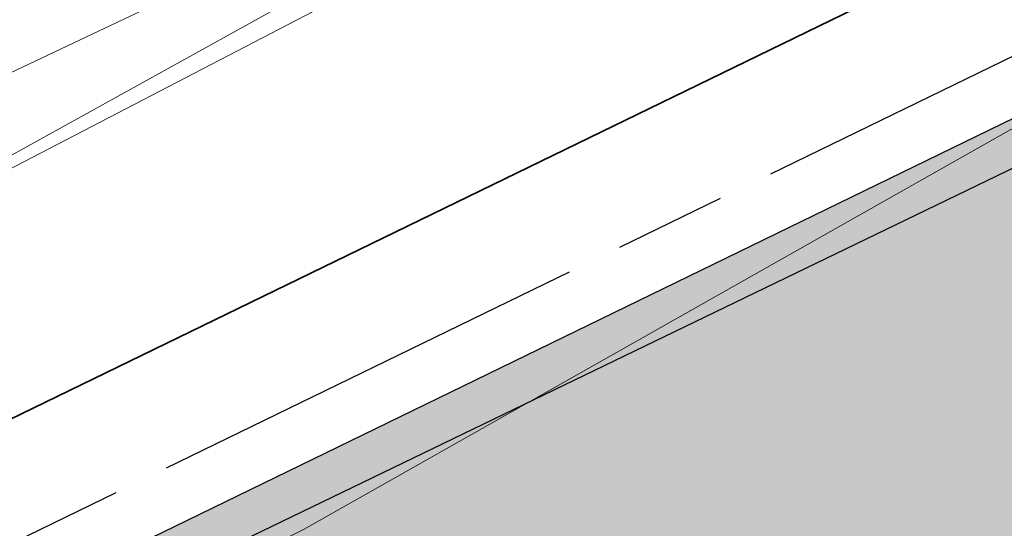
# Model space of a CAD drawing. Header units: metres. Extents: x 163628 to 167855, y 402678 to 405435.
# Tile 315 of 656: x 165661.82 to 165665.33, y 404043.84 to 404045.65. Entities that reach past the tile are written whole.
import ezdxf

# ---------------------------------------------------------------- set-up
doc = ezdxf.new("R2010")
doc.units = ezdxf.units.M
doc.linetypes.add('X-CA190022.004-UO-DWM_Snelfietsroute$0$VH-OPSLUITBAND_150X250', pattern=[24, 16, -2, 4, -2])
for name, color, linetype, lineweight in [('X-CA190022.004-UO-BGT_Ondergrond$0$GE_314_WGDRijbaanLokaleweg_Vlak_GEM', 253, 'Continuous', 9), ('X-CA190022.004-UO-BGT_Ondergrond$0$GE_367_OWGBerm_groenvoorziening_grasenk_GEM', 253, 'Continuous', 9), ('X-CA190022.004-UO-DTM inmeting$0$B-WE-VH-VERHARDING_ASFALT-G', 246, 'Continuous', 0), ('X-CA190022.004-UO-DWM_Snelfietsroute$0$N-WE-VH-KANTOPSLUITING_ACHTERKANTBAND-G', 125, 'Continuous', 25), ('X-CA190022.004-UO-DWM_Snelfietsroute$0$N-WE-VH-KANTOPSLUITING_OPSLUITBAND_200X250-G', 125, 'X-CA190022.004-UO-DWM_Snelfietsroute$0$VH-OPSLUITBAND_150X250', 25), ('X-CA190022.004-UO-DWM_Snelfietsroute$0$N-WE-VH-VERHARDING-G', 125, 'Continuous', 25), ('X-CA190022.004-UO-WHM_Riolering gemeente - drukleidingen_v0.1$0$Riool_onder_druk_asbestcement_leidingen_250_hgml', 214, 'X-CA190022.004-UO-WHM_Riolering gemeente - drukleidingen_v0.1$0$1-200 PERSLEIDING', 25)]:
    doc.layers.add(name, color=color, linetype=linetype, lineweight=lineweight)
for name, color, linetype, lineweight, transparency in [('X-CA190022.004-UO-KL_Wenstracé_v0.3$0$N-WE-KL-TRACE_WENSTRACE-G 1.5m', 24, 'Continuous', 35, 0.6), ('X-CA190022.004-UO-KLIC$0$B-OI-KL-DATA_KPN_0000546663_VECT_19O042616-G', 42, 'X-CA190022.004-UO-KLIC$0$1-200 TELEFONIE-KPN', 0, 0.25), ('X-CA190022.004-UO-KLIC$0$B-OI-KL-WATER_BW_0000551269_VECT_19O042616-G', 42, 'X-CA190022.004-UO-KLIC$0$1-200 WATERLEIDING', 0, 0.25)]:
    doc.layers.add(name, color=color, linetype=linetype, lineweight=lineweight, transparency=transparency)
doc.styles.add('X-CA190022.004-UO-KLIC$0$NLCS-ISO', font='NLCS-ISO.ttf')
doc.styles.add('X-CA190022.004-UO-WHM_Riolering gemeente - drukleidingen_v0.1$0$NLCS-ISO', font='NLCS-ISO.ttf')
doc.linetypes.add('X-CA190022.004-UO-KLIC$0$1-200 TELEFONIE-KPN', pattern='A,1.5,-0.6,["KPN",X-CA190022.004-UO-KLIC$0$NLCS-ISO,S=0.24,R=0,X=-0.5,Y=-0.12],-0.3', length=2.4)
doc.linetypes.add('X-CA190022.004-UO-KLIC$0$1-200 WATERLEIDING', pattern='A,1.5,-0.6,["WATER",X-CA190022.004-UO-KLIC$0$NLCS-ISO,S=0.24,R=0,X=-0.5,Y=-0.12],-0.65', length=2.75)
doc.linetypes.add('X-CA190022.004-UO-WHM_Riolering gemeente - drukleidingen_v0.1$0$1-200 PERSLEIDING', pattern='A,1.5,-0.6,["PERS",X-CA190022.004-UO-WHM_Riolering gemeente - drukleidingen_v0.1$0$NLCS-ISO,S=0.24,R=0,X=-0.5,Y=-0.12],-0.65', length=2.75)

msp = doc.modelspace()

# ---------------------------------------------------------------- linework, layer by layer
at = {"layer": 'X-CA190022.004-UO-BGT_Ondergrond$0$GE_314_WGDRijbaanLokaleweg_Vlak_GEM', "flags": 128}
msp.add_lwpolyline([(165663.647, 404046.087), (165658.617, 404043.474), (165650.66, 404039.341), (165626.01, 404027.821), (165594.25, 404012.353), (165590.899, 404010.721), (165581.85, 404006.313), (165579.357, 404005.099), (165577.34, 404009.051), (165580.4, 404010.301), (165588.373, 404014.201), (165590.52, 404015.251), (165620.782, 404029.831), (165625.199, 404031.959), (165638.713, 404038.469), (165643.699, 404040.871), (165644.248, 404041.136), (165654.477, 404046.064), (165655.172, 404046.399), (165659.222, 404048.35)], dxfattribs=at)
at = {"layer": 'X-CA190022.004-UO-BGT_Ondergrond$0$GE_367_OWGBerm_groenvoorziening_grasenk_GEM', "flags": 128}
msp.add_lwpolyline([(165592.278, 404009.198), (165594.25, 404012.353), (165626.01, 404027.821), (165650.66, 404039.341), (165658.617, 404043.474), (165663.647, 404046.087)], dxfattribs=at)
at = {"layer": 'X-CA190022.004-UO-DTM inmeting$0$B-WE-VH-VERHARDING_ASFALT-G'}
msp.add_polyline3d([(165697.186, 404080.879, 8.984), (165695.245, 404079.216, 8.982), (165693.819, 404077.275, 9.014), (165691.149, 404073.557, 9.061), (165688.186, 404069.475, 9.096), (165686.018, 404066.673, 9.128), (165681.771, 404061.587, 9.149), (165678.377, 404057.661, 9.205), (165675.638, 404054.86, 9.24), (165672.789, 404052.612, 9.233), (165669.449, 404049.896, 9.22), (165665.779, 404047.376, 9.203), (165661.035, 404044.751, 9.196), (165655.691, 404042, 9.19)], dxfattribs=at)
at = {"layer": 'X-CA190022.004-UO-DWM_Snelfietsroute$0$N-WE-VH-KANTOPSLUITING_ACHTERKANTBAND-G', "ltscale": 0.2, "flags": 128}
msp.add_lwpolyline([(165695.0193, 404075.1506), (165683.0743, 404058.5722), (165682.6927, 404058.0527), (165682.0325, 404057.1988), (165681.346, 404056.3651), (165680.6342, 404055.553), (165679.8977, 404054.7631), (165679.1373, 404053.9962), (165678.3536, 404053.2531), (165677.5481, 404052.5351), (165677.1944, 404052.2334), (165676.7191, 404051.8406), (165675.8708, 404051.1733), (165675.0018, 404050.5321), (165674.1135, 404049.9178), (165673.2068, 404049.3312), (165672.2824, 404048.7728), (165671.3413, 404048.2431), (165670.3851, 404047.7429), (165669.9435, 404047.5244), (165598.7613, 404012.9208)], dxfattribs=at)
at = {"layer": 'X-CA190022.004-UO-DWM_Snelfietsroute$0$N-WE-VH-KANTOPSLUITING_OPSLUITBAND_200X250-G', "ltscale": 0.1, "flags": 128}
msp.add_lwpolyline([(165755.1128, 404083.4048), (165748.6654, 404086.6758, 0.191579), (165744.9848, 404087.0114), (165743.7188, 404086.6369), (165742.616, 404086.3762), (165741.5004, 404086.1772), (165740.3755, 404086.0405), (165739.2448, 404085.9664), (165739.0018, 404085.9587), (165738.1116, 404085.9552), (165736.9796, 404086.007), (165735.8522, 404086.1215), (165734.733, 404086.2985), (165733.6252, 404086.5373), (165732.5325, 404086.8373), (165732.3577, 404086.8914), (165731.8681, 404087.0522), (165731.3864, 404087.213), (165730.4966, 404087.4883), (165729.5993, 404087.738), (165728.6952, 404087.9621), (165727.7852, 404088.1602), (165726.8698, 404088.3322), (165725.9499, 404088.478), (165725.0262, 404088.5975), (165724.0994, 404088.6905), (165723.1704, 404088.7571), (165722.2399, 404088.797), (165721.3086, 404088.8104), (165720.3773, 404088.7971), (165719.4467, 404088.7573), (165718.5177, 404088.6909), (165717.591, 404088.5979), (165716.6672, 404088.4786), (165715.7473, 404088.3329), (165714.8319, 404088.1609), (165713.9218, 404087.9629), (165713.0177, 404087.739), (165712.1204, 404087.4893), (165711.4159, 404087.2738), (165711.2306, 404087.2141), (165710.349, 404086.9136), (165709.4764, 404086.5881), (165708.6134, 404086.2377), (165707.7608, 404085.8628), (165706.9192, 404085.4638), (165706.0894, 404085.0408), (165705.272, 404084.5943), (165704.4677, 404084.1247), (165703.6771, 404083.6322), (165702.9009, 404083.1174), (165702.1398, 404082.5806), (165701.3942, 404082.0223), (165700.665, 404081.4429), (165699.9526, 404080.8429), (165699.2576, 404080.2228), (165698.5806, 404079.5831), (165697.9222, 404078.9244), (165697.2829, 404078.2471), (165696.6631, 404077.5518), (165696.0635, 404076.839), (165695.4845, 404076.1095), (165694.9266, 404075.3637), (165694.8571, 404075.2677), (165682.9126, 404058.6899), (165682.533, 404058.1731), (165681.8762, 404057.3236), (165681.1936, 404056.4946), (165680.4858, 404055.6871), (165679.7535, 404054.9017), (165678.9974, 404054.1392), (165678.2183, 404053.4004), (165677.4167, 404052.6859), (165677.0658, 404052.3866), (165676.5935, 404051.9963), (165675.7495, 404051.3324), (165674.8855, 404050.6948), (165674.0023, 404050.0841), (165673.1007, 404049.5008), (165672.1816, 404048.9456), (165671.2459, 404048.4189), (165670.2944, 404047.9212), (165669.8554, 404047.704), (165598.6729, 404013.1002), (165598.4547, 404012.9911, 0.25363), (165589.9925, 404000.7668), (165589.5865, 404000.8111), (165589.5504, 404000.5309), (165589.3984, 403999.5004), (165589.1715, 403998.4068), (165588.8853, 403997.3315), (165588.5397, 403996.273), (165588.1355, 403995.2345), (165587.674, 403994.2193), (165587.1573, 403993.2322), (165586.6035, 403992.3014), (165585.9606, 403991.3459), (165585.2834, 403990.4529), (165584.5585, 403989.5998), (165583.7868, 403988.7876), (165582.9705, 403988.0188), (165582.1122, 403987.2961), (165581.2144, 403986.6215), (165580.3389, 403986.0368), (165580.2587, 403985.9853), (165580.199, 403985.9492)], format="xyb", dxfattribs=at)
at = {"layer": 'X-CA190022.004-UO-DWM_Snelfietsroute$0$N-WE-VH-VERHARDING-G', "lineweight": 35, "flags": 128}
msp.add_lwpolyline([(165598.498, 404013.4599), (165669.6805, 404048.0637), (165670.1145, 404048.2785), (165671.0551, 404048.7704), (165671.9801, 404049.2911), (165672.8887, 404049.84), (165673.7799, 404050.4166), (165674.653, 404051.0203), (165675.5071, 404051.6506), (165676.3414, 404052.3069), (165676.8083, 404052.6927), (165677.1551, 404052.9885), (165677.9475, 404053.6948), (165678.7178, 404054.4252), (165679.4652, 404055.179), (165680.1891, 404055.9553), (165680.8888, 404056.7536), (165681.5635, 404057.573), (165682.2128, 404058.4128), (165682.5881, 404058.9237), (165694.5151, 404075.4773)], dxfattribs=at)
at = {"layer": 'X-CA190022.004-UO-KL_Wenstracé_v0.3$0$N-WE-KL-TRACE_WENSTRACE-G 1.5m', "lineweight": 18, "ltscale": 0.2, "const_width": 1.5}
msp.add_lwpolyline([(165681.9177, 404055.8794), (165681.1906, 404055.0499), (165680.4384, 404054.2432), (165679.6617, 404053.4599), (165678.8613, 404052.701), (165678.041, 404051.9698), (165677.6766, 404051.659), (165677.1899, 404051.2567), (165676.3254, 404050.5767), (165675.4379, 404049.9217), (165674.5306, 404049.2944), (165673.6045, 404048.6953), (165672.6604, 404048.1249), (165671.6991, 404047.5838), (165670.7252, 404047.0745), (165670.2738, 404046.8511), (165667.0835, 404045.3002), (165662.5867, 404043.1141), (165658.0899, 404040.9281)], dxfattribs=at)
at = {"layer": 'X-CA190022.004-UO-KLIC$0$B-OI-KL-DATA_KPN_0000546663_VECT_19O042616-G', "flags": 128}
msp.add_lwpolyline([(165739.1667, 404087.1667), (165739.1667, 404086.5), (165728.5, 404081.8333), (165720.5, 404078.8333), (165716.1667, 404077.5), (165715.1667, 404076.8333), (165696.1667, 404066.5), (165693.1667, 404064.5), (165678.1667, 404052.5), (165662.8333, 404043.8333), (165656.8333, 404040.8333), (165636.5, 404030.8333), (165625.1667, 404026.1667), (165620.5, 404023.8333), (165544.8333, 403986.1667), (165541.8333, 403985.1667), (165541.1667, 403984.5), (165532.1667, 403975.8333)], dxfattribs=at)
at = {"layer": 'X-CA190022.004-UO-KLIC$0$B-OI-KL-WATER_BW_0000551269_VECT_19O042616-G', "flags": 128}
msp.add_lwpolyline([(165667.5, 404048.1667), (165636.5, 404033.5)], dxfattribs=at)
at = {"layer": 'X-CA190022.004-UO-WHM_Riolering gemeente - drukleidingen_v0.1$0$Riool_onder_druk_asbestcement_leidingen_250_hgml', "flags": 128}
msp.add_lwpolyline([(166099.264, 404184.192), (166097.616, 404187.744), (166094.912, 404193.792), (166091.536, 404200.576), (166090.416, 404202.944), (166089.664, 404204.608), (166087.792, 404208.672), (166086.656, 404209.92), (166086.096, 404210.368), (166085.408, 404210.912), (166083.984, 404211.744), (166082.448, 404212.32), (166080.8, 404212.64), (166079.664, 404212.672), (166077.936, 404212.64), (166074.384, 404212.544), (166070.464, 404212.48), (166054.224, 404214.016), (166044.16, 404215.52), (166041.328, 404215.296), (166033.472, 404214.592), (166027.504, 404214.08), (166023.28, 404213.28), (166018.944, 404211.968), (166014.88, 404210.176), (166011.136, 404208.064), (166005.232, 404205.248), (165969.616, 404188), (165963.168, 404184.8), (165955.68, 404181.12), (165947.616, 404177.216), (165929.792, 404168.64), (165914.704, 404161.376), (165909.664, 404158.944), (165905.52, 404157.12), (165895.232, 404152.8), (165857.696, 404137.024), (165837.248, 404128.544), (165834.336, 404127.296), (165829.36, 404125.248), (165813.52, 404118.624), (165798.544, 404112.416), (165763.744, 404097.536), (165751.536, 404092.224), (165749.168, 404091.2), (165737.2, 404086.048), (165731.456, 404083.584), (165727.968, 404081.888), (165721.808, 404078.976), (165711.152, 404074.624), (165701.584, 404070.08), (165695.328, 404065.6), (165691.872, 404063.424), (165687.712, 404059.968), (165685.184, 404058.24), (165668.08, 404046.432), (165648.064, 404036.768), (165626.736, 404026.56), (165605.584, 404016.48), (165590.624, 404009.152), (165575.456, 404001.76), (165557.456, 403993.184), (165546.256, 403987.584), (165528.752, 403978.336), (165524.208, 403969.376), (165521.984, 403961.504), (165508.48, 403952.288), (165500.88, 403947.168), (165500.368, 403946.624), (165500.272, 403946.432), (165500.208, 403946.176), (165500.208, 403945.792), (165500.224, 403945.12), (165500.208, 403944.704), (165500.192, 403944.128), (165500.224, 403943.968), (165500.224, 403943.744), (165500.288, 403943.552), (165500.352, 403943.424), (165500.448, 403943.296), (165500.608, 403943.104), (165500.864, 403942.848), (165501.984, 403941.6)], dxfattribs=at)

doc.saveas('drawing.dxf')
